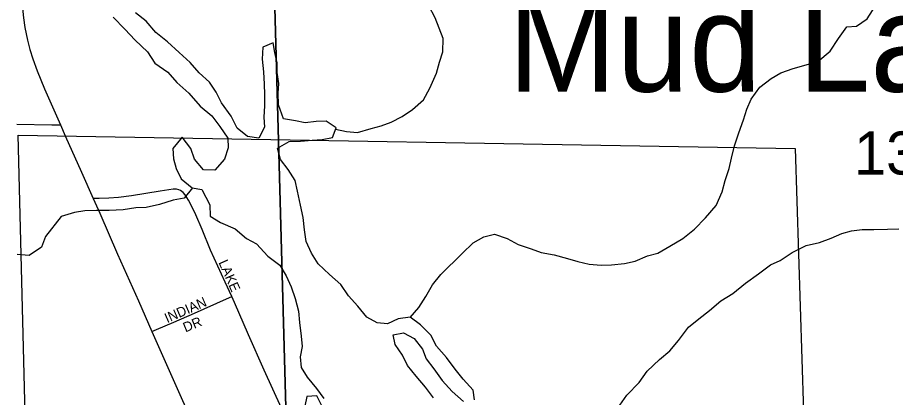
# Model space of a CAD drawing. Extents: x 1874609 to 2204689, y 815661 to 1281160.
# Drawn here: x 2005975 to 2010478, y 1074422 to 1076369 of the extents above; entities that cross this region are included whole.
import ezdxf

# ---------------------------------------------------------------- set-up
doc = ezdxf.new("R2010")
doc.units = 0
for name, color, linetype in [('GM_X_City_Street', 7, 'Continuous'), ('GM_X_City_Street_Text', 7, 'Continuous'), ('GM_X_Corporation', 7, 'Continuous'), ('GM_X_County_Road', 7, 'Continuous'), ('GM_X_Minor_Lake', 7, 'Continuous'), ('GM_X_Minor_River', 7, 'Continuous'), ('GM_X_Minor_River_Text', 7, 'Continuous'), ('GM_X_Section', 7, 'Continuous'), ('GM_X_Section_Text', 7, 'Continuous'), ('GM_X_US_Route', 7, 'Continuous')]:
    doc.layers.add(name, color=color, linetype=linetype)

msp = doc.modelspace()

# ---------------------------------------------------------------- linework, layer by layer
at = {"layer": 'GM_X_City_Street'}
for points in [[(2007073.2, 1074938.6), (2007039.1, 1075012.1), (2006964.5, 1075176.6), (2006921.1, 1075283), (2006888.6, 1075358.8), (2006867.3, 1075403.4), (2006851.7, 1075432.4), (2006843.3, 1075446.4), (2006834, 1075459.9), (2006823.6, 1075472.4), (2006810.9, 1075482.5), (2006802.5, 1075486.3), (2006789.9, 1075490.3), (2006772.2, 1075489.4), (2006706.6, 1075479), (2006558.9, 1075455.1), (2006493, 1075446.6), (2006443.3, 1075442.6), (2006393.4, 1075442), (2006362.8, 1075441.6)], [(2006663.7, 1074760.3), (2006686.7, 1074770.1), (2006776.9, 1074808.5), (2006881.9, 1074854), (2007046.2, 1074926.7), (2007073.2, 1074938.6)], [(2007409.3, 1074195.1), (2007404.8, 1074204), (2007369.5, 1074278.1), (2007327.9, 1074367.5), (2007239.8, 1074562.1), (2007159.5, 1074742.1), (2007087.5, 1074907.8), (2007073.2, 1074938.6)]]:
    msp.add_lwpolyline(points, dxfattribs=at)
at = {"layer": 'GM_X_Corporation'}
msp.add_lwpolyline([(2009964.1, 1075698.5), (2010048.4, 1072998.4), (2009995.6, 1072998.8), (2010007.8, 1072647.1), (2009208.7, 1072676.7), (2007410.4, 1072755), (2007532.7, 1072475.1), (2007370.6, 1072481.2), (2007369.1, 1072446.1), (2006059.4, 1072497.6), (2005977.6, 1075766.4)], close=True, dxfattribs=at)
at = {"layer": 'GM_X_County_Road'}
msp.add_lwpolyline([(2005971.9, 1075822), (2006149.9, 1075819.5), (2006194.4, 1075818.9)], dxfattribs=at)
at = {"layer": 'GM_X_Minor_Lake'}
for points in [[(2007306.1, 1076137.4), (2007294.3, 1076189.7), (2007286.6, 1076239.9), (2007232.4, 1076218.2), (2007230, 1076156), (2007235.7, 1076091.7), (2007239.4, 1076027.5), (2007241.1, 1075975.3), (2007240.8, 1075917.1), (2007238.5, 1075858.9), (2007242.2, 1075806.8), (2007211.9, 1075750.8), (2007153.8, 1075759.1), (2007101.9, 1075801.6), (2007070.2, 1075864), (2007020.5, 1075932.6), (2006992.7, 1075986.9), (2006958.9, 1076037.3), (2006907.1, 1076085.8), (2006859.3, 1076138.3), (2006803.5, 1076190.8), (2006743.7, 1076245.4), (2006683.8, 1076292), (2006634, 1076350.5), (2006580.1, 1076393)], [(2006465.8, 1076371.6), (2006525.6, 1076309), (2006577.4, 1076252.5), (2006641.2, 1076193.9), (2006679, 1076135.5), (2006744.8, 1076088.9), (2006792.6, 1076036.4), (2006852.5, 1075981.8), (2006912.2, 1075915.2), (2006972, 1075864.7), (2007011.8, 1075810.2), (2007053.6, 1075751.8), (2007055.3, 1075701.6), (2007037, 1075643.5), (2006986.6, 1075587.6), (2006928.5, 1075588), (2006882.7, 1075642.5), (2006863, 1075698.8), (2006819.2, 1075755.3), (2006770.8, 1075697.4), (2006774.6, 1075645.2), (2006788.3, 1075594.9), (2006814.1, 1075542.6), (2006869.9, 1075496.1), (2006920, 1075487.7), (2006961.6, 1075409.2), (2006963.3, 1075351), (2007015.3, 1075318.6), (2007091.2, 1075286), (2007149.1, 1075237.4), (2007201, 1075209), (2007258.8, 1075146.4), (2007320.6, 1075099.9), (2007352.4, 1075045.5), (2007378.1, 1074989.1), (2007397.9, 1074928.8), (2007415.6, 1074864.5), (2007421.3, 1074806.3)], [(2008318.7, 1074409.2), (2008311, 1074459.4), (2008261.2, 1074515.9), (2008219.4, 1074566.4), (2008175.6, 1074626.8), (2008123.8, 1074685.3), (2008094.1, 1074741.7), (2008042.3, 1074794.2), (2007988.4, 1074832.7), (2007926.2, 1074825.1), (2007872, 1074799.3), (2007819.9, 1074803.7), (2007766, 1074834.1), (2007720.2, 1074890.6), (2007672.4, 1074943.1), (2007632.7, 1075001.6), (2007574.8, 1075052.1), (2007517, 1075106.6), (2007483.2, 1075161), (2007455.5, 1075221.4), (2007445.8, 1075281.7), (2007440.1, 1075343.9), (2007426.4, 1075408.2), (2007410.8, 1075478.6), (2007399, 1075534.8), (2007363.3, 1075591.2), (2007323.5, 1075641.7), (2007307.8, 1075700), (2007368, 1075733.7), (2007426.2, 1075735.3), (2007486.3, 1075740.9), (2007536.4, 1075744.6), (2007590.5, 1075754.3), (2007608.8, 1075804.4), (2007556.9, 1075838.8), (2007506.8, 1075837.1), (2007450.7, 1075829.5), (2007400.7, 1075839.8), (2007338.6, 1075850.3), (2007312.9, 1075922.7), (2007311.2, 1075980.9), (2007315.5, 1076031), (2007305.8, 1076087.3), (2007306.1, 1076137.4)], [(2007421.3, 1074806.3), (2007428.9, 1074736), (2007434.6, 1074683.8), (2007424.3, 1074629.7), (2007430.1, 1074575.4), (2007459.8, 1074525.1), (2007507.6, 1074468.6), (2007545.4, 1074416.2)], [(2008108.4, 1074420.6), (2008066.6, 1074475), (2008018.8, 1074531.5), (2007975.1, 1074586), (2007949.3, 1074638.3), (2007911.5, 1074692.7), (2007901.7, 1074743), (2007953.9, 1074752.7), (2008009.8, 1074724.2), (2008051.6, 1074669.8), (2008071.4, 1074619.5), (2008109.2, 1074569.1), (2008153, 1074508.6), (2008204.7, 1074452.1), (2008262.6, 1074401.5)], [(2007537.2, 1074376.1), (2007509.4, 1074430.4), (2007459.3, 1074426.8), (2007449, 1074376.7)]]:
    msp.add_lwpolyline(points, dxfattribs=at)
at = {"layer": 'GM_X_Minor_River'}
for points in [[(2007606.1, 1075797.1), (2007662.8, 1075786), (2007718.9, 1075779.6), (2007789.1, 1075801.2), (2007839.3, 1075814.9), (2007891.5, 1075832.7), (2007947.7, 1075862.4), (2008000, 1075898.2), (2008056.3, 1075948), (2008088.7, 1076008), (2008123.2, 1076084), (2008139.5, 1076140.1), (2008155.8, 1076194.2), (2008158.2, 1076262.4), (2008116.6, 1076367), (2008084.9, 1076429.4)], [(2007988.8, 1074832.4), (2008032.7, 1074882.6), (2008069.1, 1074938.6), (2008103.4, 1074998.5), (2008145.8, 1075052.4), (2008254.5, 1075160.1), (2008310.9, 1075213.9), (2008367.2, 1075245.6), (2008421.4, 1075259.4), (2008485.4, 1075236.9), (2008543.3, 1075206.4), (2008609.3, 1075183.9), (2008661.3, 1075165.5), (2008727.3, 1075153), (2008795.3, 1075134.5), (2008849.4, 1075118.1), (2008907.4, 1075105.7), (2008967.5, 1075099.3), (2009021.6, 1075101), (2009087.7, 1075108.6), (2009141.9, 1075120.3), (2009206.1, 1075147.9), (2009258.3, 1075161.7), (2009320.6, 1075197.4), (2009386.9, 1075237.1), (2009447.3, 1075284.9), (2009503.7, 1075342.7), (2009558.1, 1075406.6), (2009588.5, 1075476.6), (2009604.8, 1075534.7), (2009625.2, 1075594.8), (2009637.5, 1075648.9), (2009651.9, 1075711), (2009674.2, 1075779.1), (2009698.6, 1075845.1), (2009714.9, 1075899.2), (2009737.3, 1075951.2), (2009781.7, 1076013.2), (2009840, 1076056.9), (2009890.2, 1076086.7), (2009952.5, 1076108.4), (2010078.9, 1076143.7), (2010143.3, 1076197.5), (2010185.7, 1076261.4), (2010228.1, 1076321.3), (2010278.2, 1076325), (2010332.5, 1076362.8), (2010374.9, 1076428.8)], [(2006872.7, 1075495.6), (2006829.6, 1075444.2), (2006773.4, 1075432.5), (2006703.2, 1075410.9), (2006635, 1075395.3), (2006580.9, 1075393.6), (2006516.7, 1075384), (2006444.6, 1075380.4), (2006380.5, 1075380.8), (2006320.4, 1075379.2), (2006266.2, 1075369.5), (2006198, 1075349.9), (2006117.3, 1075246.1), (2006097, 1075192), (2006034.7, 1075150.3), (2005972.6, 1075154.7)], [(2009063.9, 1074382.3), (2009100.2, 1074434.3), (2009162.6, 1074498.1), (2009205, 1074556), (2009267.4, 1074615.8), (2009319.8, 1074661.6), (2009364.1, 1074713.5), (2009416.6, 1074781.4), (2009468.9, 1074825.2), (2009523.2, 1074867), (2009581.6, 1074916.8), (2009643.9, 1074954.5), (2009708.3, 1075008.3), (2009774.6, 1075056), (2009837, 1075101.8), (2009887.2, 1075123.5), (2009947.5, 1075165.3), (2010019.8, 1075200.9), (2010088, 1075216.5), (2010148.2, 1075238.2), (2010202.4, 1075261.9), (2010252.6, 1075275.7), (2010306.7, 1075283.3), (2010366.8, 1075283), (2010437, 1075284.5), (2010495.1, 1075286.2)]]:
    msp.add_lwpolyline(points, dxfattribs=at)
at = {"layer": 'GM_X_Section'}
for points in [[(2007235.6, 1078533.6), (2007385.1, 1073128.9), (2002074.9, 1073163.8), (2002007.1, 1078496.7)], [(2007235.6, 1078533.6), (2009903.2, 1078489.3), (2012685.3, 1078221), (2012766.5, 1072976.2), (2007385.1, 1073128.9)]]:
    msp.add_lwpolyline(points, close=True, dxfattribs=at)
at = {"layer": 'GM_X_US_Route'}
for points in [[(2005985.8, 1076697.5), (2005992.3, 1076533.3), (2005998.2, 1076434.2), (2006004.8, 1076368.3), (2006012.4, 1076319.1), (2006025.6, 1076254.1), (2006037.9, 1076205.9), (2006052.6, 1076158.3), (2006075.2, 1076096.1), (2006112.8, 1076004.2), (2006194.4, 1075818.9)], [(2006194.4, 1075818.9), (2006219.4, 1075762.2), (2006302.1, 1075576.3), (2006362.8, 1075441.6), (2006396.4, 1075367), (2006488.2, 1075156.7), (2006594.4, 1074916.8), (2006663.7, 1074760.3), (2006813.5, 1074422.1), (2006880.5, 1074272.4), (2006922.4, 1074177), (2006943.7, 1074128.5)]]:
    msp.add_lwpolyline(points, dxfattribs=at)

# ---------------------------------------------------------------- texts
at = {"layer": 'GM_X_City_Street_Text'}
for s, rotation, p in [('LAKE', 293.8075, (2007004.4, 1075114.4)), ('INDIAN', 23.5012, (2006742, 1074802.6)), ('DR', 22.3798, (2006836, 1074754.9))]:
    msp.add_text(s, height=50, rotation=rotation, dxfattribs=at).set_placement(p)
at = {"layer": 'GM_X_Minor_River_Text'}
msp.add_text('Mud Lake', height=500.17, rotation=359.9982, dxfattribs=at).set_placement((2008490.1, 1075989.6))
at = {"layer": 'GM_X_Section_Text'}
msp.add_text('13', height=221, rotation=0, dxfattribs=at).set_placement((2010265.6, 1075564.4))

doc.saveas('drawing.dxf')
